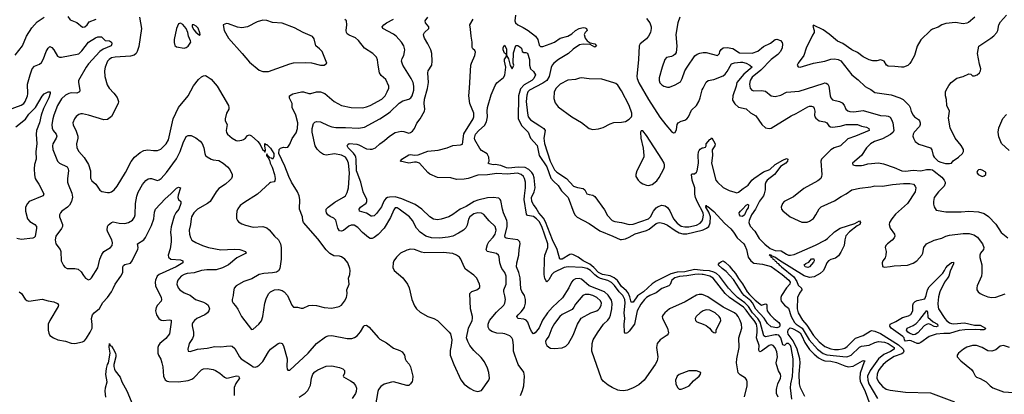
# Model space of a CAD drawing. Header units: inches. Extents: x 1305375 to 1407406, y 744550 to 841633.
# Tile 311 of 509: x 1382874 to 1393140, y 773321 to 777223. Entities that reach past the tile are written whole.
import ezdxf

# ---------------------------------------------------------------- set-up
doc = ezdxf.new("R2010")
doc.units = ezdxf.units.IN
doc.header["$MEASUREMENT"] = 0
doc.layers.add('B3787', color=7, linetype='Continuous')
doc.layers.add('B3797', color=7, linetype='Continuous')

msp = doc.modelspace()

# ---------------------------------------------------------------- linework, layer by layer
at = {"layer": 'B3787', "color": 5}
for points, elevation in [([(1382826, 776854), (1382905, 776950), (1382946, 777050), (1383001, 777139), (1383058, 777202), (1383131, 777249)], 1060), ([(1383377, 777257), (1383402, 777222), (1383470, 777194), (1383530, 777145), (1383553, 777150), (1383577, 777170), (1383600, 777200), (1383670, 777230)], 1060), ([(1384125, 777250), (1384145, 777130), (1384116, 776944), (1384100, 776890), (1384087, 776870), (1384066, 776854), (1384030, 776843), (1383870, 776834), (1383830, 776825), (1383807, 776810), (1383790, 776790), (1383767, 776730), (1383759, 776690), (1383762, 776630), (1383786, 776546), (1383807, 776510), (1383857, 776457), (1383890, 776414), (1383904, 776370), (1383900, 776350), (1383830, 776216), (1383790, 776184), (1383750, 776180), (1383590, 776228), (1383530, 776241), (1383510, 776241), (1383490, 776235), (1383464, 776216), (1383444, 776190), (1383427, 776150), (1383430, 776127), (1383462, 776062), (1383480, 776010), (1383481, 775990), (1383466, 775930), (1383470, 775890), (1383490, 775850), (1383547, 775787), (1383593, 775713), (1383614, 775650), (1383613, 775573), (1383625, 775545), (1383669, 775509), (1383709, 775449), (1383730, 775435), (1383790, 775422), (1383810, 775423), (1383830, 775430), (1383858, 775450), (1383890, 775488), (1383979, 775630), (1384035, 775745), (1384071, 775790), (1384130, 775839), (1384170, 775859), (1384210, 775866), (1384270, 775860), (1384310, 775862), (1384344, 775876), (1384370, 775897), (1384401, 775930), (1384427, 775973), (1384475, 776190), (1384530, 776310), (1384630, 776430), (1384687, 776533), (1384740, 776600), (1384770, 776628), (1384790, 776638), (1384810, 776640), (1384830, 776633), (1384870, 776602), (1384932, 776532), (1385052, 776330), (1385056, 776310), (1385054, 776290), (1385032, 776250), (1385016, 776190), (1385018, 776170), (1385037, 776130), (1385028, 776068), (1385029, 776049), (1385042, 776030), (1385090, 775988), (1385130, 775966), (1385150, 775962), (1385190, 775967), (1385206, 775974), (1385229, 775990), (1385250, 776017), (1385270, 776024), (1385290, 776014), (1385356, 775956), (1385382, 775922), (1385410, 775865), (1385421, 775861), (1385430, 775842), (1385435, 775845), (1385437, 775863), (1385429, 775910), (1385430, 775934), (1385442, 775922), (1385450, 775922), (1385490, 775885), (1385525, 775830), (1385524, 775796), (1385510, 775769), (1385499, 775779), (1385483, 775783), (1385470, 775802), (1385460, 775800), (1385450, 775826), (1385447, 775813), (1385450, 775802), (1385460, 775800), (1385458, 775790), (1385465, 775785), (1385479, 775759), (1385485, 775730), (1385506, 775686), (1385532, 775612), (1385539, 775570), (1385536, 775544), (1385526, 775534), (1385490, 775526), (1385480, 775520), (1385354, 775406), (1385210, 775316), (1385174, 775286), (1385150, 775253), (1385139, 775230), (1385133, 775190), (1385133, 775153), (1385144, 775130), (1385157, 775117), (1385190, 775095), (1385230, 775082), (1385310, 775063), (1385410, 775069), (1385450, 775056), (1385475, 775035), (1385530, 774970), (1385571, 774931), (1385593, 774890), (1385600, 774850), (1385600, 774730), (1385588, 774632), (1385573, 774607), (1385550, 774595), (1385510, 774586), (1385421, 774579), (1385370, 774568), (1385296, 774524), (1385210, 774496), (1385130, 774452), (1385112, 774428), (1385102, 774390), (1385099, 774350), (1385090, 774310), (1385090, 774290), (1385099, 774270), (1385124, 774244), (1385150, 774207), (1385188, 774130), (1385290, 773996), (1385310, 774001), (1385367, 774050), (1385395, 774085), (1385410, 774130), (1385430, 774270), (1385444, 774316), (1385470, 774368), (1385490, 774390), (1385530, 774410), (1385574, 774414), (1385610, 774403), (1385633, 774390), (1385667, 774350), (1385710, 774251), (1385730, 774228), (1385770, 774230), (1385810, 774218), (1385830, 774217), (1385890, 774246), (1385930, 774250), (1385970, 774246), (1386050, 774226), (1386130, 774220), (1386205, 774235), (1386230, 774250), (1386261, 774290), (1386282, 774330), (1386288, 774370), (1386284, 774410), (1386308, 774470), (1386304, 774530), (1386316, 774570), (1386321, 774610), (1386318, 774630), (1386296, 774690), (1386263, 774730), (1386230, 774753), (1386210, 774761), (1386150, 774764), (1386108, 774788), (1386070, 774826), (1385981, 774941), (1385832, 775110), (1385825, 775130), (1385822, 775170), (1385793, 775250), (1385796, 775350), (1385788, 775390), (1385770, 775430), (1385709, 775529), (1385680, 775590), (1385638, 775698), (1385575, 775830), (1385578, 775870), (1385594, 775886), (1385626, 775894), (1385650, 775891), (1385670, 775896), (1385690, 775926), (1385716, 775984), (1385755, 776045), (1385772, 776090), (1385773, 776150), (1385752, 776230), (1385716, 776310), (1385716, 776350), (1385686, 776406), (1385688, 776430), (1385721, 776450), (1385812, 776472), (1385833, 776473), (1385890, 776454), (1385910, 776454), (1385970, 776473), (1386010, 776472), (1386055, 776455), (1386152, 776372), (1386228, 776330), (1386330, 776307), (1386450, 776306), (1386490, 776314), (1386530, 776329), (1386650, 776395), (1386683, 776430), (1386706, 776470), (1386723, 776510), (1386722, 776530), (1386690, 776599), (1386643, 776643), (1386624, 776670), (1386610, 776750), (1386606, 776806), (1386594, 776834), (1386557, 776870), (1386470, 776928), (1386405, 777005), (1386374, 777034), (1386310, 777061), (1386290, 777075), (1386281, 777090), (1386278, 777110), (1386285, 777170), (1386280, 777210), (1386264, 777224)], 1060), ([(1390000, 774357), (1389990, 774361), (1389959, 774361), (1389930, 774353), (1389814, 774286), (1389650, 774210), (1389602, 774170), (1389584, 774150), (1389574, 774130), (1389576, 774110), (1389628, 774010), (1389638, 773962), (1389635, 773950), (1389624, 773936), (1389551, 773890), (1389522, 773850), (1389514, 773810), (1389529, 773710), (1389520, 773670), (1389501, 773630), (1389384, 773470), (1389330, 773420), (1389270, 773388), (1389210, 773366), (1389170, 773359), (1389130, 773361), (1389110, 773366), (1389050, 773392), (1389010, 773418), (1388959, 773459), (1388941, 773481), (1388840, 773770), (1388844, 773850), (1388855, 773890), (1388898, 773962), (1388962, 774050), (1389006, 774094), (1389022, 774118), (1389034, 774146), (1389049, 774211), (1389053, 774267), (1389043, 774303), (1389010, 774353), (1388970, 774388), (1388812, 774450), (1388730, 774519), (1388707, 774527), (1388670, 774523), (1388644, 774510), (1388627, 774490), (1388600, 774430), (1388535, 774325), (1388429, 774230), (1388376, 774170), (1388326, 774094), (1388290, 774015), (1388250, 773960), (1388230, 773952), (1388210, 773976), (1388192, 774012), (1388173, 774073), (1388155, 774095), (1388130, 774105), (1388070, 774110), (1388061, 774121), (1388057, 774130), (1388070, 774150), (1388101, 774179), (1388126, 774210), (1388137, 774230), (1388149, 774270), (1388147, 774310), (1388136, 774350), (1388111, 774391), (1388100, 774420), (1388093, 774533), (1388079, 774590), (1388055, 774650), (1388058, 774690), (1388080, 774770), (1388082, 774830), (1388091, 774890), (1388089, 774909), (1388069, 774930), (1387963, 774943), (1387946, 774946), (1387936, 774956), (1387934, 774970), (1387958, 775070), (1387958, 775110), (1387953, 775133), (1387919, 775210), (1387907, 775250), (1387890, 775339), (1387885, 775350), (1387870, 775364), (1387811, 775371), (1387750, 775366), (1387650, 775344), (1387612, 775328), (1387530, 775278), (1387468, 775250), (1387390, 775194), (1387350, 775171), (1387270, 775146), (1387230, 775139), (1387190, 775147), (1387150, 775168), (1387068, 775248), (1386999, 775299), (1386857, 775357), (1386790, 775377), (1386730, 775375), (1386708, 775370), (1386690, 775360), (1386670, 775332), (1386646, 775274), (1386596, 775204), (1386570, 775179), (1386550, 775175), (1386538, 775178), (1386490, 775208), (1386417, 775230), (1386414, 775250), (1386429, 775270), (1386487, 775313), (1386495, 775330), (1386494, 775350), (1386456, 775430), (1386430, 775530), (1386392, 775630), (1386387, 775650), (1386382, 775770), (1386378, 775790), (1386371, 775810), (1386353, 775833), (1386298, 775890), (1386290, 775910), (1386297, 775923), (1386310, 775933), (1386390, 775925), (1386410, 775920), (1386490, 775879), (1386530, 775873), (1386550, 775876), (1386583, 775890), (1386629, 775931), (1386676, 775964), (1386730, 776009), (1386790, 776047), (1386850, 776063), (1386880, 776060), (1386930, 776042), (1386950, 776047), (1386970, 776062), (1386990, 776091), (1387015, 776145), (1387050, 776191), (1387094, 776270), (1387097, 776290), (1387090, 776350), (1387094, 776394), (1387125, 776505), (1387136, 776570), (1387129, 776671), (1387134, 776690), (1387170, 776750), (1387173, 776790), (1387170, 776870), (1387162, 776910), (1387131, 776971), (1387095, 777030), (1387087, 777050), (1387085, 777070), (1387095, 777090), (1387141, 777130), (1387139, 777150), (1387106, 777190), (1387100, 777210), (1387131, 777250)], 1020), ([(1388045, 777270), (1388036, 777210), (1388042, 777190), (1388067, 777170), (1388123, 777143), (1388174, 777110), (1388251, 777051), (1388275, 777015), (1388290, 776959), (1388303, 776943), (1388330, 776944), (1388405, 776970), (1388450, 776990), (1388510, 777029), (1388590, 777050), (1388630, 777074), (1388669, 777111), (1388708, 777132), (1388750, 777140), (1388770, 777138), (1388784, 777130), (1388790, 777110), (1388770, 777090), (1388758, 777070), (1388769, 777029), (1388790, 777002), (1388821, 776981), (1388870, 776971), (1388887, 776950), (1388870, 776938), (1388823, 776963), (1388750, 776968), (1388710, 776961), (1388644, 776916), (1388597, 776870), (1388492, 776810), (1388442, 776770), (1388425, 776750), (1388414, 776726), (1388393, 776630), (1388370, 776590), (1388330, 776561), (1388191, 776490), (1388172, 776470), (1388162, 776438), (1388156, 776370), (1388167, 776250), (1388177, 776210), (1388199, 776179), (1388299, 776119), (1388338, 776090), (1388352, 776070), (1388339, 775990), (1388347, 775933), (1388406, 775750), (1388450, 775659), (1388474, 775634), (1388576, 775570), (1388650, 775489), (1388690, 775474), (1388750, 775464), (1388767, 775450), (1388789, 775409), (1388810, 775401), (1388850, 775396), (1388870, 775383), (1388970, 775244), (1389004, 775184), (1389050, 775133), (1389080, 775120), (1389150, 775112), (1389229, 775089), (1389270, 775094), (1389430, 775148), (1389452, 775170), (1389484, 775230), (1389510, 775264), (1389530, 775278), (1389570, 775290), (1389605, 775285), (1389630, 775268), (1389652, 775232), (1389692, 775150), (1389730, 775104), (1389770, 775074), (1389810, 775064), (1389850, 775065), (1389930, 775083), (1389970, 775105), (1389990, 775129), (1389998, 775150), (1390000, 775167)], 980), ([(1389757, 777250), (1389736, 777190), (1389716, 777070), (1389727, 776947), (1389719, 776881), (1389710, 776863), (1389690, 776849), (1389670, 776841), (1389618, 776830), (1389600, 776810), (1389572, 776730), (1389543, 776617), (1389543, 776590), (1389550, 776565), (1389570, 776543), (1389590, 776530), (1389630, 776521), (1389650, 776521), (1389710, 776544), (1389765, 776575), (1389783, 776610), (1389809, 776690), (1389832, 776730), (1389915, 776845), (1389937, 776863), (1389966, 776874), (1390000, 776881)], 1040), ([(1388096, 773310), (1388118, 773362), (1388130, 773410), (1388139, 773510), (1388132, 773552), (1388073, 773630), (1388035, 773730), (1388024, 773770), (1388022, 773830), (1388015, 773890), (1388007, 773910), (1387983, 773930), (1387934, 773950), (1387910, 773956), (1387850, 773957), (1387796, 773976), (1387772, 773992), (1387759, 774019), (1387760, 774050), (1387773, 774090), (1387844, 774176), (1387922, 774250), (1387933, 774270), (1387938, 774310), (1387934, 774346), (1387922, 774390), (1387923, 774410), (1387947, 774470), (1387945, 774550), (1387932, 774590), (1387901, 774630), (1387893, 774650), (1387881, 774690), (1387873, 774753), (1387867, 774770), (1387847, 774787), (1387747, 774807), (1387739, 774830), (1387750, 774882), (1387765, 774910), (1387810, 774959), (1387832, 774990), (1387841, 775030), (1387832, 775070), (1387769, 775129), (1387714, 775194), (1387688, 775208), (1387650, 775212), (1387610, 775200), (1387568, 775170), (1387554, 775146), (1387538, 775082), (1387526, 775054), (1387503, 775030), (1387450, 774998), (1387391, 774969), (1387342, 774958), (1387250, 774946), (1387169, 774950), (1387110, 774970), (1387050, 775010), (1387011, 775051), (1386971, 775130), (1386940, 775170), (1386830, 775251), (1386810, 775262), (1386790, 775262), (1386776, 775244), (1386739, 775161), (1386674, 775050), (1386610, 774986), (1386570, 774954), (1386550, 774944), (1386530, 774944), (1386510, 774956), (1386450, 775008), (1386400, 775060), (1386363, 775083), (1386330, 775084), (1386307, 775073), (1386250, 775026), (1386230, 775020), (1386210, 775023), (1386192, 775052), (1386170, 775135), (1386150, 775156), (1386110, 775174), (1386087, 775190), (1386074, 775210), (1386069, 775230), (1386071, 775249), (1386090, 775270), (1386159, 775321), (1386250, 775373), (1386270, 775390), (1386290, 775422), (1386303, 775470), (1386312, 775628), (1386303, 775730), (1386290, 775764), (1386272, 775790), (1386231, 775811), (1386155, 775825), (1386070, 775812), (1386040, 775820), (1386010, 775839), (1385975, 775875), (1385955, 775910), (1385922, 776050), (1385923, 776090), (1385938, 776142), (1385950, 776157), (1385970, 776163), (1386010, 776158), (1386090, 776120), (1386130, 776106), (1386170, 776100), (1386270, 776100), (1386408, 776092), (1386470, 776103), (1386630, 776192), (1386710, 776241), (1386737, 776263), (1386830, 776355), (1386870, 776378), (1386930, 776396), (1386951, 776410), (1386967, 776430), (1386983, 776490), (1386983, 776530), (1386976, 776570), (1386957, 776610), (1386868, 776750), (1386854, 776790), (1386862, 776818), (1386878, 776850), (1386887, 776887), (1386890, 776910), (1386880, 776950), (1386856, 776990), (1386801, 777050), (1386772, 777072), (1386660, 777130), (1386652, 777150), (1386670, 777170), (1386698, 777190), (1386771, 777230)], 1040), ([(1390000, 774568), (1389990, 774570), (1389950, 774573), (1389912, 774570), (1389830, 774554), (1389752, 774548), (1389706, 774534), (1389673, 774510), (1389655, 774465), (1389643, 774450), (1389570, 774424), (1389510, 774377), (1389443, 774350), (1389410, 774330), (1389388, 774310), (1389350, 774260), (1389311, 774190), (1389285, 774050), (1389230, 773980), (1389210, 773962), (1389190, 773955), (1389180, 773970), (1389175, 774050), (1389182, 774110), (1389178, 774170), (1389186, 774270), (1389182, 774310), (1389163, 774350), (1389125, 774390), (1389076, 774456), (1389044, 774484), (1389005, 774505), (1388930, 774527), (1388901, 774541), (1388870, 774564), (1388824, 774610), (1388790, 774631), (1388741, 774641), (1388592, 774648), (1388550, 774642), (1388443, 774590), (1388422, 774570), (1388390, 774512), (1388370, 774493), (1388362, 774502), (1388350, 774527), (1388342, 774570), (1388346, 774730), (1388351, 774770), (1388379, 774850), (1388379, 774890), (1388317, 775070), (1388290, 775122), (1388262, 775150), (1388230, 775172), (1388170, 775185), (1388158, 775198), (1388135, 775350), (1388136, 775390), (1388148, 775470), (1388149, 775530), (1388139, 775570), (1388126, 775590), (1388103, 775610), (1388064, 775624), (1387955, 775615), (1387850, 775622), (1387750, 775606), (1387650, 775603), (1387550, 775569), (1387510, 775561), (1387430, 775560), (1387370, 775576), (1387230, 775579), (1387150, 775613), (1387130, 775630), (1387043, 775730), (1387010, 775739), (1386990, 775740), (1386930, 775730), (1386842, 775750), (1386848, 775752), (1386857, 775770), (1386930, 775815), (1386950, 775818), (1386990, 775812), (1387030, 775816), (1387130, 775853), (1387237, 775863), (1387332, 775888), (1387390, 775913), (1387470, 775920), (1387490, 775928), (1387505, 776035), (1387603, 776190), (1387610, 776210), (1387608, 776250), (1387567, 776350), (1387556, 776430), (1387565, 776510), (1387579, 776750), (1387584, 776770), (1387620, 776850), (1387625, 776885), (1387621, 776901), (1387600, 776920), (1387593, 776933), (1387593, 776990), (1387580, 777050), (1387576, 777124), (1387568, 777168), (1387602, 777230)], 980), ([(1389410, 777236), (1389443, 777190), (1389457, 777150), (1389458, 777130), (1389451, 777090), (1389432, 777050), (1389410, 777025), (1389343, 776970), (1389334, 776950), (1389326, 776810), (1389308, 776630), (1389311, 776610), (1389330, 776565), (1389430, 776391), (1389550, 776209), (1389610, 776127), (1389670, 776058), (1389690, 776044), (1389710, 776049), (1389722, 776078), (1389730, 776130), (1389741, 776150), (1389770, 776167), (1389810, 776177), (1389830, 776189), (1389848, 776210), (1389879, 776281), (1389930, 776330), (1389954, 776370), (1389970, 776410), (1389990, 776491), (1390000, 776511)], 1020), ([(1382728, 776272), (1382890, 776334), (1382918, 776350), (1382932, 776370), (1382954, 776430), (1382958, 776450), (1382955, 776550), (1382982, 776650), (1383004, 776710), (1383030, 776740), (1383081, 776759), (1383102, 776778), (1383124, 776816), (1383150, 776893), (1383170, 776926), (1383190, 776943), (1383210, 776935), (1383230, 776910), (1383270, 776844), (1383290, 776832), (1383310, 776832), (1383490, 776869), (1383523, 776897), (1383592, 776988), (1383665, 777035), (1383690, 777045), (1383726, 777046), (1383766, 777006), (1383810, 777004), (1383831, 776990), (1383835, 776970), (1383828, 776950), (1383745, 776915), (1383709, 776891), (1383590, 776763), (1383566, 776730), (1383488, 776590), (1383487, 776570), (1383502, 776490), (1383497, 776470), (1383470, 776457), (1383410, 776460), (1383385, 776455), (1383350, 776437), (1383310, 776400), (1383269, 776330), (1383230, 776230), (1383218, 776190), (1383210, 776130), (1383213, 776093), (1383224, 776070), (1383254, 776030), (1383260, 776010), (1383255, 775990), (1383220, 775930), (1383216, 775910), (1383221, 775870), (1383269, 775749), (1383290, 775730), (1383370, 775692), (1383381, 775670), (1383383, 775650), (1383373, 775570), (1383374, 775530), (1383378, 775510), (1383417, 775417), (1383426, 775374), (1383416, 775330), (1383394, 775290), (1383371, 775269), (1383313, 775230), (1383298, 775210), (1383290, 775190), (1383290, 775170), (1383319, 775090), (1383319, 775070), (1383311, 775049), (1383250, 774970), (1383243, 774930), (1383250, 774890), (1383295, 774830), (1383304, 774810), (1383308, 774710), (1383330, 774663), (1383345, 774645), (1383370, 774630), (1383450, 774632), (1383483, 774623), (1383516, 774596), (1383538, 774558), (1383561, 774530), (1383590, 774515), (1383610, 774521), (1383624, 774536), (1383690, 774639), (1383709, 774730), (1383730, 774777), (1383753, 774807), (1383820, 774850), (1383837, 774870), (1383842, 774898), (1383836, 774930), (1383793, 775010), (1383787, 775030), (1383790, 775070), (1383798, 775082), (1383830, 775112), (1383850, 775116), (1383910, 775102), (1383970, 775101), (1384010, 775110), (1384050, 775136), (1384070, 775165), (1384078, 775190), (1384081, 775310), (1384096, 775384), (1384110, 775428), (1384153, 775507), (1384191, 775549), (1384214, 775566), (1384230, 775570), (1384250, 775568), (1384310, 775549), (1384330, 775554), (1384350, 775568), (1384404, 775630), (1384510, 775774), (1384549, 775850), (1384578, 775942), (1384610, 776006), (1384630, 776016), (1384663, 776017), (1384710, 775994), (1384757, 775957), (1384775, 775935), (1384793, 775890), (1384803, 775830), (1384812, 775810), (1384830, 775793), (1384870, 775772), (1384890, 775764), (1384950, 775756), (1384995, 775730), (1385042, 775690), (1385064, 775664), (1385088, 775610), (1385088, 775590), (1385084, 775570), (1385066, 775550), (1385019, 775510), (1384950, 775464), (1384923, 775430), (1384859, 775330), (1384832, 775308), (1384729, 775250), (1384690, 775210), (1384667, 775170), (1384661, 775150), (1384656, 775090), (1384641, 775030), (1384643, 774990), (1384654, 774954), (1384670, 774928), (1384710, 774902), (1384781, 774870), (1384844, 774850), (1384970, 774826), (1385110, 774833), (1385170, 774830), (1385227, 774810), (1385237, 774790), (1385139, 774741), (1385051, 774669), (1384990, 774637), (1384924, 774616), (1384824, 774616), (1384770, 774609), (1384692, 774588), (1384619, 774581), (1384588, 774570), (1384558, 774550), (1384524, 774510), (1384515, 774490), (1384513, 774470), (1384526, 774430), (1384544, 774410), (1384590, 774378), (1384650, 774354), (1384708, 774310), (1384790, 774280), (1384822, 774262), (1384838, 774250), (1384852, 774210), (1384847, 774190), (1384832, 774170), (1384805, 774150), (1384721, 774110), (1384695, 774090), (1384680, 774070), (1384673, 774050), (1384673, 774033), (1384688, 773970), (1384686, 773930), (1384676, 773904), (1384640, 773850), (1384626, 773790), (1384631, 773771), (1384650, 773766), (1384727, 773793), (1384830, 773803), (1384910, 773820), (1384970, 773816), (1385030, 773824), (1385070, 773826), (1385090, 773822), (1385117, 773797), (1385166, 773710), (1385182, 773690), (1385290, 773620), (1385310, 773609), (1385330, 773605), (1385350, 773610), (1385370, 773624), (1385410, 773662), (1385470, 773764), (1385490, 773790), (1385570, 773850), (1385590, 773857), (1385610, 773851), (1385626, 773826), (1385662, 773690), (1385660, 773610), (1385664, 773584), (1385670, 773571), (1385690, 773571), (1385881, 773750), (1385970, 773852), (1386061, 773919), (1386090, 773930), (1386128, 773932), (1386290, 773901), (1386337, 773903), (1386366, 773914), (1386392, 773930), (1386428, 773972), (1386463, 774030), (1386470, 774038), (1386490, 774042), (1386519, 774019), (1386610, 773914), (1386630, 773897), (1386699, 773859), (1386770, 773803), (1386838, 773778), (1386863, 773763), (1386887, 773730), (1386893, 773690), (1386902, 773670), (1386935, 773635), (1386948, 773608), (1386973, 773510), (1386971, 773470), (1386965, 773455), (1386950, 773429), (1386930, 773414), (1386910, 773413), (1386770, 773450), (1386751, 773449), (1386674, 773426), (1386638, 773402), (1386614, 773370), (1386607, 773350), (1386582, 773190)], 1040), ([(1390000, 774612), (1389910, 774621), (1389810, 774598), (1389730, 774595), (1389664, 774576), (1389510, 774500), (1389467, 774473), (1389379, 774390), (1389314, 774346), (1389270, 774280), (1389260, 774280), (1389250, 774281), (1389236, 774336), (1389218, 774378), (1389200, 774400), (1389150, 774444), (1389107, 774507), (1389074, 774534), (1389030, 774554), (1388950, 774569), (1388930, 774578), (1388910, 774590), (1388861, 774641), (1388817, 774677), (1388750, 774710), (1388697, 774750), (1388650, 774775), (1388630, 774780), (1388610, 774778), (1388530, 774729), (1388507, 774727), (1388479, 774830), (1388430, 774929), (1388357, 775117), (1388335, 775155), (1388286, 775210), (1388259, 775259), (1388230, 775299), (1388213, 775330), (1388211, 775370), (1388238, 775430), (1388247, 775470), (1388237, 775577), (1388227, 775610), (1388213, 775633), (1388183, 775663), (1388144, 775684), (1388070, 775688), (1387970, 775678), (1387950, 775681), (1387890, 775705), (1387830, 775714), (1387810, 775712), (1387770, 775721), (1387759, 775730), (1387769, 775751), (1387765, 775790), (1387747, 775827), (1387690, 775862), (1387670, 775883), (1387619, 775970), (1387616, 775990), (1387628, 776030), (1387662, 776070), (1387719, 776121), (1387742, 776158), (1387753, 776210), (1387749, 776271), (1387751, 776310), (1387790, 776441), (1387830, 776538), (1387850, 776567), (1387920, 776620), (1387934, 776646), (1387944, 776730), (1387928, 776790), (1387930, 776811), (1387944, 776830), (1387949, 776850), (1387946, 776866), (1387930, 776875), (1387916, 776910), (1387915, 776930), (1387925, 776955), (1387930, 776956), (1387950, 776919), (1387951, 776850), (1387970, 776816), (1387987, 776747), (1388010, 776711), (1388026, 776750), (1388020, 776770), (1388023, 776877), (1388047, 776953), (1388067, 776953), (1388090, 776942), (1388105, 776925), (1388114, 776890), (1388130, 776882), (1388150, 776882), (1388170, 776874), (1388191, 776810), (1388191, 776750), (1388201, 776710), (1388230, 776682), (1388251, 776650), (1388235, 776610), (1388214, 776590), (1388134, 776546), (1388096, 776504), (1388074, 776430), (1388070, 776190), (1388110, 776116), (1388176, 776050), (1388199, 775990), (1388270, 775912), (1388292, 775810), (1388370, 775692), (1388413, 775573), (1388440, 775540), (1388490, 775496), (1388522, 775442), (1388592, 775370), (1388653, 775210), (1388666, 775186), (1388687, 775167), (1388810, 775099), (1388923, 775023), (1389059, 774970), (1389135, 774935), (1389150, 774933), (1389190, 774942), (1389230, 774958), (1389290, 774992), (1389410, 775028), (1389438, 775042), (1389510, 775099), (1389530, 775108), (1389550, 775110), (1389590, 775100), (1389630, 775083), (1389708, 775028), (1389750, 775003), (1389790, 774993), (1389830, 774993), (1389989, 775031), (1390000, 775035)], 960), ([(1382833, 776107), (1382933, 776187), (1382970, 776238), (1383039, 776310), (1383110, 776427), (1383130, 776450), (1383170, 776472), (1383193, 776473), (1383193, 776453), (1383179, 776410), (1383123, 776297), (1383099, 776230), (1383079, 776150), (1383051, 776070), (1383045, 776030), (1383053, 775930), (1383043, 775850), (1383045, 775770), (1383030, 775714), (1383024, 775670), (1383028, 775608), (1383035, 775570), (1383045, 775550), (1383073, 775510), (1383127, 775410), (1383118, 775390), (1383110, 775386), (1382974, 775330), (1382954, 775310), (1382936, 775270), (1382934, 775230), (1382956, 775150), (1382980, 775120), (1383031, 775090), (1383049, 775069), (1383050, 775050), (1383034, 774966), (1383025, 774955), (1383011, 774949), (1382890, 774933), (1382843, 774943)], 1020), ([(1390000, 775206), (1389999, 775210), (1389941, 775321), (1389921, 775370), (1389913, 775407), (1389913, 775473), (1389884, 775550), (1389877, 775610), (1389882, 775618), (1389910, 775618), (1389930, 775634), (1389937, 775650), (1389951, 775730), (1389947, 775813), (1389953, 775847), (1389959, 775861), (1389970, 775875), (1389990, 775888), (1390000, 775889)], 980), ([(1382869, 774390), (1382893, 774370), (1382932, 774312), (1382950, 774298), (1382970, 774290), (1383110, 774312), (1383170, 774294), (1383230, 774285), (1383267, 774267), (1383277, 774250), (1383276, 774236), (1383188, 774090), (1383172, 774050), (1383170, 773990), (1383177, 773957), (1383190, 773934), (1383228, 773908), (1383271, 773890), (1383353, 773873), (1383410, 773854), (1383450, 773851), (1383530, 773866), (1383550, 773879), (1383570, 773905), (1383610, 773968), (1383630, 774010), (1383631, 774049), (1383623, 774110), (1383634, 774150), (1383650, 774170), (1383706, 774214), (1383742, 774278), (1383790, 774329), (1383831, 774390), (1383850, 774423), (1383868, 774470), (1383927, 774550), (1383949, 774590), (1383949, 774650), (1383956, 774664), (1383970, 774672), (1384030, 774686), (1384048, 774710), (1384063, 774750), (1384107, 774830), (1384110, 774850), (1384104, 774890), (1384168, 774930), (1384186, 774954), (1384250, 775080), (1384272, 775150), (1384281, 775219), (1384291, 775249), (1384390, 775356), (1384450, 775409), (1384490, 775452), (1384510, 775469), (1384530, 775477), (1384550, 775471), (1384526, 775394), (1384524, 775370), (1384531, 775351), (1384554, 775330), (1384555, 775310), (1384534, 775250), (1384503, 775210), (1384485, 775175), (1384455, 775065), (1384447, 775010), (1384454, 774950), (1384452, 774910), (1384442, 774838), (1384422, 774770), (1384424, 774750), (1384450, 774730), (1384550, 774721), (1384576, 774710), (1384576, 774690), (1384505, 774650), (1384329, 774570), (1384307, 774550), (1384289, 774510), (1384286, 774490), (1384290, 774450), (1384349, 774330), (1384354, 774310), (1384348, 774290), (1384310, 774250), (1384296, 774224), (1384289, 774190), (1384300, 774150), (1384324, 774110), (1384350, 774094), (1384370, 774091), (1384437, 774097), (1384452, 774092), (1384454, 774074), (1384436, 773950), (1384397, 773903), (1384336, 773850), (1384322, 773830), (1384315, 773810), (1384314, 773750), (1384320, 773730), (1384346, 773686), (1384357, 773650), (1384366, 773606), (1384372, 773510), (1384392, 773472), (1384410, 773459), (1384430, 773453), (1384530, 773452), (1384630, 773464), (1384670, 773479), (1384690, 773492), (1384770, 773575), (1384790, 773586), (1384830, 773591), (1384890, 773581), (1384917, 773570), (1384961, 773541), (1385010, 773498), (1385030, 773490), (1385050, 773491), (1385133, 773513), (1385155, 773510), (1385165, 773490), (1385126, 773434), (1385109, 773391), (1385110, 773310)], 1020), ([(1390000, 774189), (1389968, 774170), (1389928, 774130), (1389917, 774110), (1389919, 774090), (1389935, 774076), (1390000, 774051)], 1040), ([(1383773, 773290), (1383765, 773355), (1383769, 773390), (1383785, 773450), (1383772, 773528), (1383779, 773590), (1383789, 773631), (1383799, 773650), (1383817, 773750), (1383808, 773812), (1383810, 773851), (1383817, 773830), (1383830, 773822), (1383850, 773796), (1383874, 773750), (1383877, 773730), (1383875, 773710), (1383854, 773630), (1383854, 773610), (1383862, 773582), (1383870, 773564), (1383920, 773500), (1383938, 773450), (1383990, 773356), (1384070, 773166)], 980), ([(1385788, 773290), (1385850, 773332), (1385879, 773361), (1385905, 773415), (1385917, 773490), (1385929, 773530), (1385950, 773556), (1385983, 773577), (1386070, 773613), (1386130, 773616), (1386210, 773601), (1386245, 773585), (1386259, 773570), (1386259, 773541), (1386246, 773510), (1386250, 773502), (1386323, 773463), (1386350, 773443), (1386374, 773414), (1386385, 773385), (1386383, 773350), (1386376, 773330), (1386342, 773278)], 1020)]:
    msp.add_lwpolyline(points, dxfattribs=dict(at, elevation=elevation))
for points, elevation in [([(1384550, 777187), (1384530, 777181), (1384508, 777130), (1384485, 777015), (1384485, 776985), (1384493, 776953), (1384510, 776939), (1384590, 776928), (1384610, 776933), (1384630, 776947), (1384658, 776990), (1384656, 777004), (1384634, 777050), (1384626, 777090), (1384610, 777130), (1384574, 777174)], 1080), ([(1384691, 777171), (1384671, 777169), (1384673, 777150), (1384690, 777118), (1384710, 777093), (1384730, 777074), (1384746, 777066), (1384750, 777058), (1384756, 777070), (1384753, 777087), (1384734, 777134), (1384715, 777155)], 1080), ([(1385410, 777217), (1385350, 777200), (1385250, 777150), (1385190, 777138), (1385144, 777144), (1385050, 777179), (1385030, 777182), (1384994, 777170), (1385007, 777110), (1385051, 777030), (1385195, 776870), (1385270, 776781), (1385370, 776697), (1385410, 776684), (1385470, 776685), (1385690, 776763), (1385728, 776772), (1385850, 776778), (1385915, 776775), (1386010, 776751), (1386050, 776751), (1386075, 776770), (1386029, 776890), (1386001, 776921), (1385961, 776950), (1385943, 777023), (1385927, 777047), (1385830, 777090), (1385738, 777138), (1385610, 777186), (1385510, 777193), (1385450, 777214)], 1080), ([(1388730, 776616), (1388710, 776614), (1388670, 776601), (1388590, 776592), (1388510, 776550), (1388466, 776510), (1388445, 776470), (1388442, 776402), (1388457, 776357), (1388490, 776316), (1388630, 776210), (1388732, 776152), (1388810, 776088), (1388850, 776078), (1388910, 776086), (1388959, 776101), (1389030, 776139), (1389070, 776153), (1389150, 776154), (1389190, 776162), (1389230, 776188), (1389252, 776210), (1389258, 776222), (1389256, 776250), (1389227, 776330), (1389150, 776481), (1389110, 776540), (1389090, 776559), (1389070, 776567), (1388945, 776605), (1388812, 776608)], 1020), ([(1389354, 776066), (1389348, 776050), (1389350, 775990), (1389374, 775886), (1389383, 775810), (1389381, 775790), (1389310, 775650), (1389298, 775610), (1389299, 775590), (1389321, 775550), (1389342, 775530), (1389370, 775514), (1389410, 775499), (1389430, 775497), (1389470, 775506), (1389517, 775543), (1389542, 775578), (1389590, 775671), (1389597, 775690), (1389597, 775710), (1389593, 775730), (1389571, 775770), (1389410, 776017), (1389370, 776065)], 1020), ([(1386950, 774834), (1386910, 774824), (1386844, 774790), (1386802, 774750), (1386776, 774710), (1386768, 774690), (1386763, 774643), (1386779, 774610), (1386870, 774533), (1386916, 774470), (1386936, 774430), (1386964, 774310), (1386990, 774243), (1387010, 774210), (1387050, 774175), (1387130, 774130), (1387191, 774110), (1387230, 774091), (1387351, 773970), (1387365, 773950), (1387379, 773890), (1387374, 773830), (1387361, 773779), (1387364, 773730), (1387400, 773630), (1387472, 773472), (1387507, 773427), (1387570, 773382), (1387610, 773362), (1387650, 773351), (1387690, 773361), (1387766, 773470), (1387773, 773490), (1387766, 773550), (1387753, 773593), (1387720, 773660), (1387684, 773704), (1387610, 773779), (1387569, 773830), (1387547, 773870), (1387534, 773910), (1387554, 774010), (1387593, 774090), (1387596, 774110), (1387596, 774130), (1387574, 774210), (1387568, 774370), (1387587, 774393), (1387642, 774410), (1387670, 774434), (1387672, 774450), (1387667, 774470), (1387641, 774530), (1387610, 774561), (1387523, 774623), (1387508, 774648), (1387475, 774730), (1387458, 774750), (1387430, 774770), (1387390, 774788), (1387290, 774799), (1387096, 774796), (1387063, 774803), (1386990, 774830)], 1060), ([(1388770, 774359), (1388746, 774350), (1388670, 774261), (1388652, 774228), (1388634, 774206), (1388530, 774154), (1388505, 774130), (1388450, 774059), (1388423, 774010), (1388392, 773928), (1388363, 773890), (1388358, 773870), (1388361, 773850), (1388370, 773830), (1388390, 773812), (1388410, 773802), (1388450, 773798), (1388530, 773805), (1388570, 773824), (1388595, 773850), (1388644, 773936), (1388689, 774051), (1388727, 774113), (1388830, 774170), (1388890, 774189), (1388910, 774203), (1388922, 774218), (1388938, 774250), (1388939, 774270), (1388930, 774294), (1388893, 774330), (1388850, 774349), (1388810, 774359)], 1040), ([(1389850, 773567), (1389750, 773528), (1389730, 773510), (1389713, 773470), (1389714, 773430), (1389731, 773391), (1389750, 773376), (1389770, 773375), (1389810, 773388), (1389853, 773410), (1389899, 773461), (1389959, 773510), (1389974, 773530), (1389975, 773550), (1389930, 773564)], 1040)]:
    msp.add_lwpolyline(points, close=True, dxfattribs=dict(at, elevation=elevation))
at = {"layer": 'B3797', "color": 5}
for points, elevation in [([(1392832, 777249), (1392767, 777194), (1392750, 777186), (1392710, 777180), (1392630, 777194), (1392530, 777185), (1392490, 777170), (1392450, 777145), (1392390, 777124), (1392370, 777110), (1392270, 777014), (1392230, 776946), (1392202, 776850), (1392170, 776788), (1392154, 776766), (1392133, 776747), (1392090, 776729), (1392067, 776727), (1391997, 776737), (1391930, 776738), (1391913, 776750), (1391886, 776790), (1391870, 776798), (1391850, 776805), (1391810, 776794), (1391770, 776794), (1391730, 776806), (1391670, 776835), (1391610, 776881), (1391549, 776910), (1391455, 776975), (1391401, 777001), (1391313, 777073), (1391250, 777116), (1391150, 777166), (1391145, 777155), (1391159, 777110), (1391156, 777090), (1391139, 777061), (1391075, 776925), (1391050, 776849), (1390990, 776769), (1390982, 776750), (1390990, 776731), (1391010, 776728), (1391150, 776770), (1391270, 776790), (1391330, 776812), (1391370, 776816), (1391408, 776808), (1391434, 776794), (1391550, 776650), (1391618, 776598), (1391690, 776528), (1391713, 776513), (1391750, 776495), (1391790, 776466), (1391962, 776442), (1392050, 776409), (1392085, 776390), (1392149, 776329), (1392159, 776310), (1392170, 776266), (1392190, 776227), (1392204, 776210), (1392245, 776185), (1392255, 776170), (1392262, 776150), (1392263, 776130), (1392255, 776110), (1392199, 776050), (1392189, 776030), (1392187, 776010), (1392192, 775990), (1392210, 775955), (1392250, 775926), (1392370, 775890), (1392386, 775866), (1392398, 775810), (1392409, 775790), (1392450, 775751), (1392478, 775738), (1392526, 775726), (1392570, 775724), (1392590, 775730), (1392607, 775753), (1392662, 775790), (1392705, 775830), (1392714, 775850), (1392714, 775870), (1392690, 775914), (1392629, 775990), (1392576, 776096), (1392557, 776197), (1392567, 776270), (1392541, 776330), (1392537, 776390), (1392526, 776430), (1392528, 776470), (1392534, 776490), (1392561, 776539), (1392587, 776570), (1392646, 776614), (1392710, 776632), (1392770, 776659), (1392790, 776656), (1392810, 776639), (1392830, 776637), (1392857, 776650), (1392881, 776670), (1392892, 776690), (1392896, 776710), (1392880, 776760), (1392861, 776870), (1392873, 776947), (1393000, 777030), (1393030, 777055), (1393061, 777090), (1393071, 777110), (1393084, 777170), (1393099, 777201), (1393164, 777270)], 1060), ([(1390000, 776881), (1390010, 776883), (1390030, 776882), (1390150, 776850), (1390170, 776870), (1390174, 776890), (1390187, 776913), (1390210, 776930), (1390250, 776935), (1390310, 776923), (1390378, 776878), (1390510, 776873), (1390570, 776895), (1390630, 776943), (1390703, 776977), (1390750, 777015), (1390770, 777019), (1390807, 777007), (1390824, 776984), (1390827, 776967), (1390824, 776930), (1390808, 776890), (1390780, 776860), (1390710, 776810), (1390602, 776698), (1390510, 776624), (1390489, 776590), (1390482, 776550), (1390490, 776510), (1390509, 776489), (1390530, 776483), (1390610, 776484), (1390650, 776477), (1390710, 776431), (1390750, 776423), (1390810, 776438), (1390870, 776467), (1391000, 776480), (1391250, 776559), (1391270, 776564), (1391282, 776562), (1391301, 776550), (1391312, 776530), (1391323, 776430), (1391330, 776408), (1391349, 776389), (1391421, 776370), (1391450, 776356), (1391470, 776331), (1391487, 776290), (1391510, 776275), (1391530, 776267), (1391570, 776263), (1391670, 776277), (1391850, 776224), (1391910, 776222), (1391930, 776217), (1391950, 776206), (1391965, 776185), (1391978, 776150), (1391988, 776070), (1391981, 776050), (1391953, 776027), (1391870, 775983), (1391787, 775953), (1391744, 775930), (1391703, 775890), (1391650, 775810), (1391558, 775730), (1391562, 775710), (1391590, 775703), (1391650, 775705), (1391673, 775707), (1391717, 775723), (1391830, 775732), (1391880, 775720), (1391990, 775684), (1392070, 775649), (1392110, 775646), (1392190, 775655), (1392270, 775649), (1392330, 775661), (1392370, 775663), (1392390, 775658), (1392410, 775645), (1392490, 775582), (1392512, 775550), (1392522, 775530), (1392524, 775516), (1392512, 775490), (1392453, 775430), (1392409, 775371), (1392402, 775330), (1392403, 775303), (1392410, 775274), (1392430, 775238), (1392530, 775221), (1392690, 775220), (1392770, 775228), (1392870, 775221), (1392930, 775203), (1392974, 775174), (1393052, 775092), (1393107, 775007), (1393178, 774950)], 1040), ([(1390000, 776511), (1390030, 776572), (1390051, 776589), (1390110, 776601), (1390210, 776639), (1390230, 776656), (1390250, 776684), (1390297, 776763), (1390327, 776773), (1390390, 776780), (1390410, 776780), (1390447, 776770), (1390486, 776750), (1390510, 776730), (1390424, 776656), (1390351, 776570), (1390343, 776530), (1390309, 776429), (1390306, 776386), (1390330, 776348), (1390370, 776312), (1390450, 776296), (1390494, 776254), (1390550, 776222), (1390613, 776133), (1390650, 776097), (1390688, 776088), (1390710, 776094), (1390917, 776223), (1390970, 776246), (1391090, 776315), (1391110, 776324), (1391130, 776324), (1391150, 776314), (1391158, 776298), (1391164, 776270), (1391160, 776230), (1391165, 776210), (1391176, 776196), (1391210, 776170), (1391270, 776159), (1391289, 776150), (1391310, 776119), (1391327, 776107), (1391350, 776105), (1391430, 776115), (1391490, 776132), (1391593, 776133), (1391611, 776131), (1391650, 776115), (1391702, 776102), (1391728, 776090), (1391730, 776070), (1391590, 776010), (1391510, 775981), (1391432, 775908), (1391365, 775890), (1391330, 775868), (1391235, 775770), (1391227, 775750), (1391237, 775610), (1391234, 775590), (1391226, 775570), (1391197, 775543), (1391050, 775464), (1390941, 775379), (1390846, 775330), (1390826, 775310), (1390812, 775270), (1390816, 775250), (1390832, 775232), (1390907, 775170), (1390990, 775130), (1391030, 775115), (1391085, 775115), (1391110, 775125), (1391150, 775154), (1391176, 775190), (1391208, 775252), (1391230, 775275), (1391370, 775338), (1391438, 775382), (1391491, 775410), (1391550, 775451), (1391632, 775468), (1391750, 775483), (1391790, 775493), (1391870, 775489), (1391973, 775507), (1392090, 775516), (1392156, 775516), (1392193, 775510), (1392212, 775490), (1392217, 775470), (1392212, 775430), (1392130, 775310), (1392004, 775196), (1391966, 775150), (1391942, 775110), (1391939, 775090), (1391949, 775050), (1391996, 774990), (1391998, 774970), (1391990, 774950), (1391972, 774928), (1391922, 774890), (1391905, 774870), (1391899, 774850), (1391908, 774808), (1391906, 774770), (1391897, 774743), (1391873, 774710), (1391866, 774690), (1391871, 774651), (1391890, 774645), (1391950, 774651), (1391990, 774661), (1392130, 774667), (1392190, 774686), (1392228, 774712), (1392279, 774770), (1392289, 774790), (1392301, 774850), (1392330, 774890), (1392410, 774926), (1392490, 774949), (1392530, 774970), (1392570, 774980), (1392710, 774997), (1392775, 774995), (1392823, 774983), (1392859, 774959), (1392890, 774921), (1392911, 774890), (1392926, 774850), (1392922, 774830), (1392893, 774790), (1392886, 774770), (1392886, 774746), (1392906, 774670), (1392906, 774586), (1392901, 774550), (1392856, 774450), (1392852, 774430), (1392855, 774410), (1392868, 774388), (1392887, 774370), (1392916, 774356), (1392970, 774335), (1393010, 774328), (1393050, 774332), (1393150, 774367)], 1020), ([(1393190, 775862), (1393112, 775932), (1393083, 776003), (1393075, 776050), (1393083, 776097), (1393125, 776195), (1393163, 776237)], 1040), ([(1390000, 775889), (1390026, 775894), (1390033, 775910), (1390032, 775930), (1390070, 775976), (1390080, 775980), (1390090, 775991), (1390125, 775930), (1390123, 775910), (1390094, 775866), (1390099, 775810), (1390088, 775730), (1390133, 775553), (1390150, 775530), (1390210, 775476), (1390270, 775444), (1390330, 775425), (1390350, 775420), (1390370, 775427), (1390416, 775464), (1390470, 775500), (1390509, 775551), (1390530, 775570), (1390630, 775637), (1390696, 775664), (1390750, 775713), (1390830, 775760), (1390870, 775776), (1390883, 775770), (1390880, 775750), (1390863, 775730), (1390806, 775694), (1390770, 775641), (1390743, 775610), (1390668, 775552), (1390652, 775530), (1390646, 775510), (1390647, 775450), (1390638, 775410), (1390628, 775390), (1390587, 775333), (1390545, 775250), (1390504, 775190), (1390479, 775130), (1390478, 775110), (1390490, 775073), (1390539, 775019), (1390585, 774945), (1390644, 774884), (1390700, 774840), (1390750, 774820), (1390815, 774815), (1390870, 774780), (1390890, 774772), (1390911, 774769), (1390950, 774779), (1391170, 774873), (1391273, 774927), (1391297, 774943), (1391370, 775014), (1391430, 775051), (1391580, 775100), (1391630, 775127), (1391641, 775110), (1391632, 775090), (1391605, 775075), (1391525, 775015), (1391487, 774973), (1391476, 774930), (1391470, 774870), (1391437, 774803), (1391410, 774764), (1391381, 774739), (1391330, 774724), (1391306, 774710), (1391288, 774690), (1391266, 774630), (1391252, 774608), (1391219, 774581), (1391156, 774544), (1391110, 774538), (1391054, 774554), (1390795, 774715), (1390749, 774750), (1390721, 774761), (1390710, 774772), (1390687, 774773), (1390694, 774766), (1390706, 774766), (1390706, 774750), (1390723, 774743), (1390727, 774730), (1390743, 774723), (1390750, 774708), (1390763, 774703), (1390769, 774690), (1390783, 774684), (1390792, 774670), (1390804, 774664), (1390816, 774650), (1390944, 774544), (1390976, 774496), (1390990, 774457), (1391025, 774425), (1391029, 774410), (1391004, 774376), (1390983, 774330), (1390979, 774210), (1390991, 774170), (1391035, 774095), (1391080, 774040), (1391150, 773935), (1391210, 773868), (1391270, 773818), (1391330, 773795), (1391368, 773788), (1391410, 773789), (1391450, 773794), (1391477, 773803), (1391502, 773818), (1391590, 773905), (1391670, 773934), (1391742, 773978), (1391756, 773984), (1391790, 773980), (1391850, 773956), (1392037, 773837), (1392086, 773790), (1392094, 773770), (1392086, 773754), (1392070, 773742), (1391990, 773714), (1391921, 773670), (1391877, 773630), (1391846, 773594), (1391830, 773570), (1391813, 773530), (1391811, 773490), (1391827, 773450), (1391870, 773402), (1391910, 773373), (1391950, 773363), (1392110, 773342), (1392370, 773335), (1392622, 773242)], 980), ([(1390000, 775035), (1390035, 775050), (1390060, 775070), (1390073, 775107), (1390076, 775170), (1390059, 775219), (1390029, 775270), (1390030, 775292), (1390038, 775278), (1390050, 775278), (1390110, 775226), (1390223, 775103), (1390290, 775043), (1390317, 775010), (1390355, 774950), (1390423, 774890), (1390436, 774870), (1390451, 774831), (1390468, 774750), (1390496, 774710), (1390530, 774688), (1390618, 774678), (1390710, 774651), (1390825, 774570), (1390895, 774510), (1390907, 774490), (1390904, 774470), (1390870, 774429), (1390816, 774350), (1390809, 774329), (1390809, 774310), (1390815, 774290), (1390849, 774249), (1390890, 774219), (1390918, 774130), (1390951, 774070), (1390971, 774050), (1391032, 774010), (1391107, 773887), (1391191, 773790), (1391250, 773747), (1391290, 773732), (1391490, 773710), (1391510, 773714), (1391542, 773730), (1391630, 773811), (1391650, 773821), (1391730, 773834), (1391790, 773861), (1391830, 773870), (1391890, 773864), (1391930, 773849), (1391991, 773810), (1391992, 773790), (1391954, 773766), (1391884, 773736), (1391827, 773690), (1391741, 773570), (1391715, 773510), (1391716, 773470), (1391728, 773430), (1391818, 773278)], 960), ([(1390000, 775167), (1390003, 775190), (1390000, 775206)], 980), ([(1390925, 773270), (1390910, 773390), (1390913, 773430), (1390932, 773508), (1390939, 773630), (1390938, 773690), (1390917, 773810), (1390910, 773828), (1390890, 773852), (1390870, 773852), (1390850, 773831), (1390830, 773837), (1390810, 773910), (1390790, 773936), (1390770, 773942), (1390750, 773942), (1390650, 773920), (1390633, 773930), (1390594, 774074), (1390570, 774110), (1390514, 774170), (1390474, 774234), (1390435, 774275), (1390358, 774330), (1390315, 774370), (1390266, 774426), (1390170, 774550), (1390139, 774579), (1390110, 774595), (1390066, 774606), (1390000, 774612)], 960), ([(1390782, 773290), (1390766, 773330), (1390764, 773370), (1390768, 773390), (1390780, 773430), (1390806, 773490), (1390810, 773510), (1390807, 773530), (1390786, 773566), (1390764, 773630), (1390763, 773650), (1390774, 773710), (1390770, 773765), (1390750, 773806), (1390730, 773828), (1390710, 773835), (1390690, 773830), (1390610, 773769), (1390590, 773763), (1390586, 773766), (1390582, 773782), (1390583, 773830), (1390557, 773910), (1390565, 773970), (1390564, 774010), (1390555, 774050), (1390533, 774090), (1390494, 774134), (1390450, 774197), (1390420, 774230), (1390275, 774330), (1390230, 774370), (1390106, 774530), (1390070, 774552), (1390000, 774568)], 980), ([(1390430, 773295), (1390458, 773410), (1390459, 773450), (1390454, 773470), (1390440, 773490), (1390385, 773525), (1390364, 773544), (1390348, 773648), (1390351, 773690), (1390377, 773810), (1390371, 773910), (1390402, 774010), (1390400, 774050), (1390387, 774090), (1390366, 774130), (1390351, 774150), (1390326, 774170), (1390209, 774229), (1390050, 774338), (1390000, 774357)], 1020), ([(1390000, 774051), (1390030, 774039), (1390067, 774010), (1390090, 773978), (1390110, 773965), (1390130, 773962), (1390135, 773970), (1390135, 773990), (1390184, 774090), (1390181, 774110), (1390167, 774130), (1390124, 774170), (1390070, 774198), (1390030, 774200), (1390010, 774195), (1390000, 774189)], 1040), ([(1391059, 773299), (1391014, 773390), (1391005, 773430), (1391001, 773530), (1391013, 773650), (1391007, 773690), (1390981, 773790), (1390938, 773878), (1390888, 773948), (1390882, 773970), (1390886, 773994), (1390906, 774014), (1390930, 774008), (1390990, 773976), (1391010, 773961), (1391030, 773931), (1391062, 773862), (1391109, 773789), (1391158, 773738), (1391202, 773702), (1391240, 773680), (1391270, 773671), (1391330, 773667), (1391390, 773654), (1391477, 773617), (1391512, 773608), (1391565, 773615), (1391661, 773670), (1391674, 773674), (1391690, 773670), (1391680, 773660), (1391638, 773542), (1391634, 773490), (1391638, 773458), (1391688, 773350), (1391737, 773217)], 940), ([(1393194, 773810), (1393131, 773829), (1393098, 773822), (1393050, 773786), (1393010, 773772), (1392970, 773775), (1392908, 773808), (1392850, 773828), (1392810, 773830), (1392750, 773812), (1392714, 773790), (1392664, 773750), (1392647, 773730), (1392648, 773710), (1392687, 773670), (1392798, 773578), (1392816, 773556), (1392835, 773515), (1392850, 773498), (1392890, 773486), (1392950, 773452), (1392992, 773410), (1393020, 773390), (1393130, 773348), (1393290, 773336)], 1020)]:
    msp.add_lwpolyline(points, dxfattribs=dict(at, elevation=elevation))
for points, elevation in [([(1392890, 775661), (1392870, 775659), (1392861, 775650), (1392855, 775630), (1392866, 775610), (1392910, 775591), (1392930, 775596), (1392949, 775610), (1392949, 775630), (1392939, 775639), (1392910, 775657)], 1060), ([(1390410, 775172), (1390390, 775176), (1390379, 775190), (1390377, 775210), (1390389, 775230), (1390410, 775251), (1390450, 775290), (1390470, 775300), (1390474, 775290), (1390470, 775264), (1390455, 775245), (1390430, 775191)], 960), ([(1390610, 774249), (1390650, 774264), (1390659, 774259), (1390664, 774250), (1390663, 774217), (1390668, 774190), (1390698, 774150), (1390738, 774110), (1390790, 774069), (1390799, 774050), (1390798, 774030), (1390790, 774020), (1390770, 774015), (1390710, 774025), (1390670, 774057), (1390635, 774115), (1390550, 774209), (1390515, 774275), (1390496, 774296), (1390427, 774350), (1390410, 774370), (1390317, 774517), (1390240, 774600), (1390199, 774630), (1390158, 774670), (1390172, 774690), (1390190, 774706), (1390210, 774711), (1390230, 774698), (1390275, 774655), (1390291, 774630), (1390338, 774578), (1390367, 774527), (1390411, 774471), (1390460, 774390), (1390482, 774362), (1390543, 774303)], 940), ([(1391090, 774641), (1391063, 774650), (1391052, 774670), (1391070, 774685), (1391101, 774699), (1391130, 774731), (1391153, 774733), (1391159, 774710), (1391150, 774697), (1391109, 774650)], 960), ([(1392614, 774054), (1392724, 774064), (1392830, 774040), (1392890, 774040), (1392943, 774010), (1392939, 774001), (1392926, 773994), (1392890, 773991), (1392836, 773996), (1392730, 773993), (1392670, 773986), (1392570, 773956), (1392510, 773956), (1392430, 773947), (1392356, 773924), (1392270, 773861), (1392250, 773851), (1392230, 773850), (1392170, 773877), (1392150, 773880), (1392110, 773876), (1392100, 773890), (1392095, 773910), (1392083, 773923), (1391960, 774010), (1391945, 774030), (1391950, 774050), (1392010, 774079), (1392080, 774120), (1392142, 774138), (1392167, 774153), (1392185, 774190), (1392186, 774250), (1392193, 774270), (1392210, 774289), (1392230, 774299), (1392310, 774317), (1392326, 774350), (1392340, 774410), (1392358, 774442), (1392498, 774582), (1392517, 774610), (1392530, 774640), (1392550, 774664), (1392590, 774694), (1392610, 774698), (1392610, 774680), (1392575, 774605), (1392560, 774550), (1392549, 774530), (1392515, 774490), (1392467, 774390), (1392455, 774335), (1392448, 774268), (1392449, 774230), (1392455, 774210), (1392521, 774110), (1392538, 774090), (1392570, 774065), (1392590, 774057)], 980), ([(1392430, 774025), (1392410, 774027), (1392370, 774049), (1392350, 774054), (1392330, 774049), (1392305, 774035), (1392238, 773962), (1392210, 773944), (1392190, 773941), (1392150, 773957), (1392135, 773970), (1392122, 773990), (1392128, 774010), (1392190, 774039), (1392220, 774060), (1392260, 774100), (1392333, 774193), (1392340, 774180), (1392344, 774124), (1392397, 774077), (1392443, 774050), (1392446, 774030)], 960)]:
    msp.add_lwpolyline(points, close=True, dxfattribs=dict(at, elevation=elevation))

doc.saveas('drawing.dxf')
